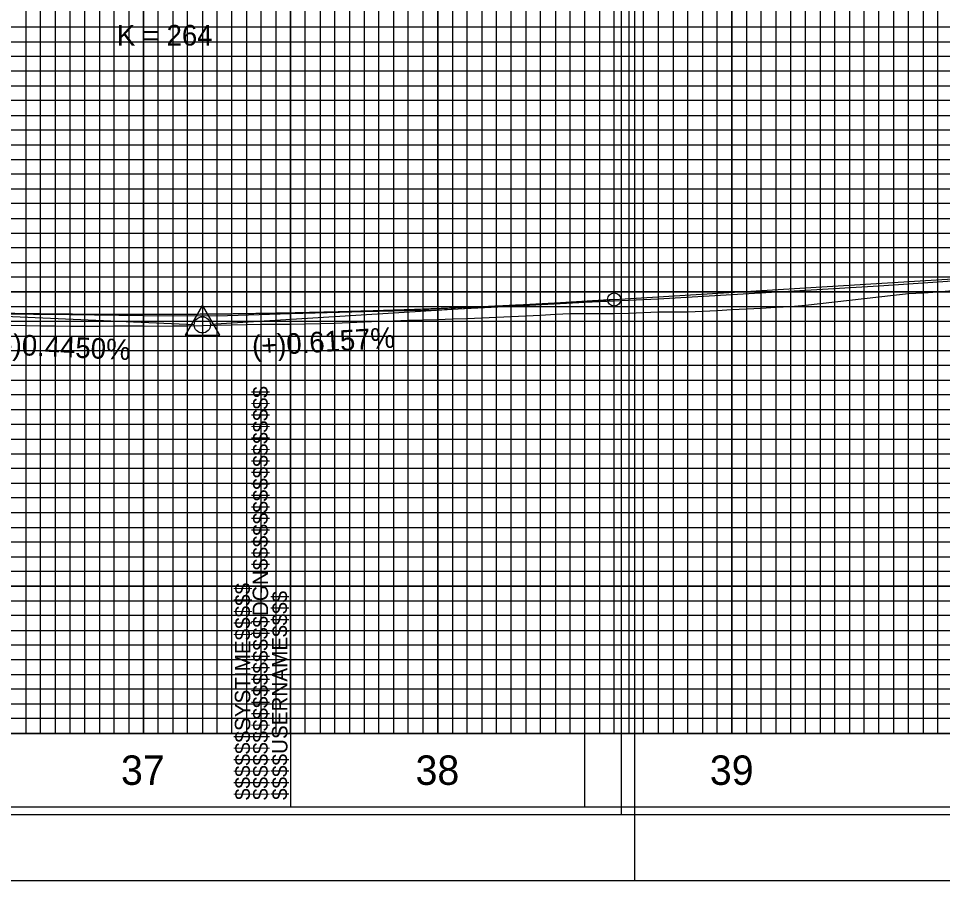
# Model space of a CAD drawing. Extents: x 2345490 to 2445302, y 465165 to 573888.
# Drawn here: x 2384424.3 to 2384738.4, y 515087.5 to 515380.4 of the extents above; entities that cross this region are included whole.
import ezdxf

# ---------------------------------------------------------------- set-up
doc = ezdxf.new("R2010")
doc.units = 0
for name, color, linetype in [('Old_Level_1', 7, 'Continuous'), ('Old_Level_18', 7, 'Continuous'), ('Old_Level_2', 7, 'Continuous'), ('Old_Level_40', 7, 'Continuous'), ('Old_Level_41', 7, 'Continuous'), ('Old_Level_42', 7, 'Continuous'), ('Old_Level_43', 7, 'Continuous'), ('Old_Level_50', 7, 'Continuous'), ('Old_Level_51', 7, 'Continuous'), ('Old_Level_57', 7, 'Continuous'), ('Old_Level_61', 7, 'Continuous'), ('Old_Level_62', 7, 'Continuous'), ('Old_Level_63', 7, 'Continuous')]:
    doc.layers.add(name, color=color, linetype=linetype)

msp = doc.modelspace()

# ---------------------------------------------------------------- linework, layer by layer
at = {"layer": 'Old_Level_1'}
msp.add_lwpolyline([(2384421.799, 515276.2015), (2384426.799, 515276.11875), (2384431.799, 515276.03375), (2384436.799, 515275.96825), (2384441.799, 515275.90575), (2384446.799, 515275.87175), (2384451.799, 515275.94075), (2384456.799, 515276.0075), (2384461.799, 515276.06325), (2384466.799, 515275.989), (2384471.799, 515275.91275), (2384476.799, 515275.96475), (2384481.799, 515276.02), (2384486.799, 515276.07275), (2384491.799, 515276.17875), (2384496.799, 515276.3295), (2384501.799, 515276.47775), (2384506.799, 515276.52475), (2384511.799, 515276.56625), (2384516.799, 515276.60525), (2384521.799, 515276.69775), (2384526.799, 515276.834), (2384531.799, 515276.96825), (2384536.799, 515277.1645), (2384541.799, 515277.362), (2384546.799, 515277.557), (2384551.799, 515277.74975), (2384556.799, 515277.94025), (2384561.799, 515278.07225), (2384566.799, 515278.18975), (2384571.799, 515278.36), (2384576.799, 515278.541), (2384581.799, 515278.7195), (2384586.799, 515278.93125), (2384591.799, 515279.1935), (2384596.799, 515279.45325), (2384601.799, 515279.6655), (2384606.799, 515279.92075), (2384611.799, 515280.1635), (2384616.799, 515280.16975), (2384621.799, 515280.174), (2384626.799, 515280.17625), (2384631.799, 515280.352), (2384636.799, 515280.59475), (2384641.799, 515280.73225), (2384646.799, 515280.74625), (2384651.799, 515280.7585), (2384656.799, 515280.9455), (2384661.799, 515281.259), (2384666.799, 515281.57075), (2384671.799, 515281.76675), (2384676.799, 515281.99975), (2384681.799, 515282.30575), (2384686.799, 515282.60975), (2384691.799, 515283.01425), (2384696.799, 515283.58775), (2384701.799, 515284.159), (2384706.799, 515284.72825), (2384711.799, 515285.29525), (2384716.799, 515285.86), (2384721.799, 515286.42275), (2384726.799, 515286.94225), (2384731.799, 515287.2265), (2384736.799, 515287.50825), (2384741.799, 515287.97125)], dxfattribs=at)
at = {"layer": 'Old_Level_18'}
msp.add_line((2384516.79875, 515112.5265), (2384516.79875, 515112.5265), dxfattribs=at)
msp.add_line((2384516.79875, 515112.5265), (2384516.79875, 515112.5265), dxfattribs=at)
for points in [[(2384616.79875, 516162.5265), (2383116.79875, 516162.5265), (2383116.79875, 515112.5265), (2384616.79875, 515112.5265)], [(2386016.79875, 516162.5265), (2384516.79875, 516162.5265), (2384516.79875, 515112.5265), (2386016.79875, 515112.5265)]]:
    msp.add_lwpolyline(points, close=True, dxfattribs=at)
at = {"layer": 'Old_Level_2'}
for p, q in [((2384626.799, 515284.94625), (2384916.799, 515302.80125)), ((2384626.799, 515284.94625), (2384489.544, 515276.4955)), ((2384346.799, 515282.55675), (2384484.05175, 515276.449))]:
    msp.add_line(p, q, dxfattribs=at)
msp.add_lwpolyline([(2384480.99325, 515272.8755), (2384492.73575, 515272.8755), (2384486.86475, 515283.00125)], close=True, dxfattribs=at)
for centre, radius in [((2384626.799, 515284.94625), 2.25), ((2384486.799, 515276.3265), 2.75), ((2384486.799, 515276.3265), 2.75)]:
    msp.add_circle(centre, radius, dxfattribs=at)
msp.add_spline([(2384346.799, 515282.55675), (2384352.399, 515282.31325), (2384357.999, 515282.082), (2384363.599, 515281.8625), (2384369.199, 515281.65475), (2384374.799, 515281.459), (2384380.399, 515281.27525), (2384385.999, 515281.10325), (2384391.599, 515280.94325), (2384397.199, 515280.795), (2384402.799, 515280.6585), (2384408.399, 515280.53425), (2384413.999, 515280.4215), (2384419.599, 515280.32075), (2384425.199, 515280.232), (2384430.799, 515280.155), (2384436.399, 515280.09), (2384441.999, 515280.03675), (2384447.599, 515279.9955), (2384453.199, 515279.966), (2384458.799, 515279.9485), (2384464.399, 515279.943), (2384469.999, 515279.949), (2384475.599, 515279.96725), (2384481.199, 515279.99725), (2384486.799, 515280.039), (2384492.399, 515280.09275), (2384497.999, 515280.15825), (2384503.599, 515280.23575), (2384509.199, 515280.32525), (2384514.799, 515280.4265), (2384520.399, 515280.5395), (2384525.999, 515280.6645), (2384531.599, 515280.8015), (2384537.199, 515280.95025), (2384542.799, 515281.111), (2384548.399, 515281.2835), (2384553.999, 515281.46775), (2384559.599, 515281.66425), (2384565.199, 515281.87225), (2384570.799, 515282.09225), (2384576.399, 515282.32425), (2384581.999, 515282.568), (2384587.599, 515282.82375), (2384593.199, 515283.09125), (2384598.799, 515283.37075), (2384604.399, 515283.66225), (2384609.999, 515283.96525), (2384615.599, 515284.2805), (2384621.199, 515284.6075), (2384626.799, 515284.94625)], degree=3, dxfattribs=at)
at = {"layer": 'Old_Level_40'}
msp.add_line((2384516.79875, 515112.5265), (2384516.79875, 515112.5265), dxfattribs=at)
msp.add_line((2384516.79875, 515112.5265), (2384516.79875, 515112.5265), dxfattribs=at)
msp.add_line((2384516.79875, 515112.5265), (2384516.79875, 515112.5265), dxfattribs=at)
msp.add_line((2384516.79875, 515112.5265), (2384516.79875, 515112.5265), dxfattribs=at)
at = {"layer": 'Old_Level_41'}
for p, q in [((2384616.79875, 515137.5265), (2383116.79875, 515137.5265)), ((2386016.79875, 515137.5265), (2384516.79875, 515137.5265))]:
    msp.add_line(p, q, dxfattribs=at)
for points in [[(2384516.79875, 516162.5265), (2384566.79875, 516162.5265), (2384566.79875, 515137.5265), (2384616.79875, 515137.5265), (2384616.79875, 516162.5265), (2384666.79875, 516162.5265), (2384666.79875, 515137.5265), (2384716.79875, 515137.5265), (2384716.79875, 516162.5265), (2384766.79875, 516162.5265), (2384766.79875, 515137.5265), (2384816.79875, 515137.5265), (2384816.79875, 516162.5265), (2384866.79875, 516162.5265), (2384866.79875, 515137.5265), (2384916.79875, 515137.5265), (2384916.79875, 516162.5265), (2384966.79875, 516162.5265), (2384966.79875, 515137.5265), (2385016.79875, 515137.5265), (2385016.79875, 516162.5265), (2385066.79875, 516162.5265), (2385066.79875, 515137.5265), (2385116.79875, 515137.5265)], [(2384591.79875, 515137.5265), (2384591.79875, 516162.5265), (2384641.79875, 516162.5265), (2384641.79875, 515137.5265), (2384691.79875, 515137.5265), (2384691.79875, 516162.5265), (2384741.79875, 516162.5265), (2384741.79875, 515137.5265), (2384791.79875, 515137.5265), (2384791.79875, 516162.5265), (2384841.79875, 516162.5265), (2384841.79875, 515137.5265), (2384891.79875, 515137.5265), (2384891.79875, 516162.5265), (2384941.79875, 516162.5265), (2384941.79875, 515137.5265), (2384991.79875, 515137.5265), (2384991.79875, 516162.5265), (2385041.79875, 516162.5265), (2385041.79875, 515137.5265), (2385091.79875, 515137.5265)], [(2384441.79875, 516024.9765), (2384441.79875, 515137.5265), (2384491.79875, 515137.5265), (2384491.79875, 516024.9765)], [(2384541.79875, 516024.9765), (2384541.79875, 515137.5265)], [(2384616.79875, 515362.5265), (2383116.79875, 515362.5265), (2383116.79875, 515312.5265), (2384616.79875, 515312.5265)], [(2386016.79875, 515362.5265), (2384516.79875, 515362.5265), (2384516.79875, 515312.5265), (2386016.79875, 515312.5265)], [(2384616.79875, 515262.5265), (2383116.79875, 515262.5265), (2383116.79875, 515212.5265), (2384616.79875, 515212.5265)], [(2386016.79875, 515262.5265), (2384516.79875, 515262.5265), (2384516.79875, 515212.5265), (2386016.79875, 515212.5265)], [(2384616.79875, 515187.5265), (2383116.79875, 515187.5265), (2383116.79875, 515237.5265), (2384616.79875, 515237.5265)], [(2386016.79875, 515187.5265), (2384516.79875, 515187.5265), (2384516.79875, 515237.5265), (2386016.79875, 515237.5265)], [(2384616.79875, 515162.5265), (2383116.79875, 515162.5265)], [(2386016.79875, 515162.5265), (2384516.79875, 515162.5265)], [(2384554.29875, 515112.5265), (2384554.29875, 515112.5265)]]:
    msp.add_lwpolyline(points, dxfattribs=at)
at = {"layer": 'Old_Level_42'}
for points in [[(2384466.79875, 516024.9765), (2384466.79875, 515137.5265), (2384516.79875, 515137.5265), (2384516.79875, 516024.9765)], [(2384566.79875, 516024.9765), (2384566.79875, 515137.5265), (2384616.79875, 515137.5265)], [(2384616.79875, 515287.5265), (2383116.79875, 515287.5265), (2383116.79875, 515337.5265), (2384616.79875, 515337.5265)], [(2386016.79875, 515287.5265), (2384516.79875, 515287.5265), (2384516.79875, 515337.5265), (2386016.79875, 515337.5265)]]:
    msp.add_lwpolyline(points, dxfattribs=at)
at = {"layer": 'Old_Level_43'}
for points in [[(2384571.79875, 516162.5265), (2384571.79875, 515137.5265), (2384576.79875, 515137.5265), (2384576.79875, 516162.5265)], [(2384581.79875, 516162.5265), (2384581.79875, 515137.5265), (2384586.79875, 515137.5265), (2384586.79875, 516162.5265)], [(2384596.79875, 516162.5265), (2384596.79875, 515137.5265), (2384601.79875, 515137.5265), (2384601.79875, 516162.5265)], [(2384606.79875, 516162.5265), (2384606.79875, 515137.5265), (2384611.79875, 515137.5265), (2384611.79875, 516162.5265)], [(2384621.79875, 516162.5265), (2384621.79875, 515137.5265), (2384626.79875, 515137.5265), (2384626.79875, 516162.5265)], [(2384631.79875, 516162.5265), (2384631.79875, 515137.5265), (2384636.79875, 515137.5265), (2384636.79875, 516162.5265)], [(2384646.79875, 516162.5265), (2384646.79875, 515137.5265), (2384651.79875, 515137.5265), (2384651.79875, 516162.5265)], [(2384656.79875, 516162.5265), (2384656.79875, 515137.5265), (2384661.79875, 515137.5265), (2384661.79875, 516162.5265)], [(2384671.79875, 516162.5265), (2384671.79875, 515137.5265), (2384676.79875, 515137.5265), (2384676.79875, 516162.5265)], [(2384681.79875, 516162.5265), (2384681.79875, 515137.5265), (2384686.79875, 515137.5265), (2384686.79875, 516162.5265)], [(2384696.79875, 516162.5265), (2384696.79875, 515137.5265), (2384701.79875, 515137.5265), (2384701.79875, 516162.5265)], [(2384706.79875, 516162.5265), (2384706.79875, 515137.5265), (2384711.79875, 515137.5265), (2384711.79875, 516162.5265)], [(2384721.79875, 516162.5265), (2384721.79875, 515137.5265), (2384726.79875, 515137.5265), (2384726.79875, 516162.5265)], [(2384731.79875, 515137.5265), (2384736.79875, 515137.5265), (2384736.79875, 516162.5265)], [(2384731.79875, 516162.5265), (2384731.79875, 515137.5265)], [(2384426.79875, 516024.9765), (2384426.79875, 515137.5265), (2384431.79875, 515137.5265), (2384431.79875, 516024.9765)], [(2384436.79875, 516024.9765), (2384436.79875, 515137.5265), (2384446.79875, 515137.5265), (2384446.79875, 516024.9765)], [(2384451.79875, 516024.9765), (2384451.79875, 515137.5265), (2384456.79875, 515137.5265), (2384456.79875, 516024.9765)], [(2384461.79875, 516024.9765), (2384461.79875, 515137.5265), (2384471.79875, 515137.5265), (2384471.79875, 516024.9765)], [(2384476.79875, 516024.9765), (2384476.79875, 515137.5265), (2384481.79875, 515137.5265), (2384481.79875, 516024.9765)], [(2384486.79875, 516024.9765), (2384486.79875, 515137.5265), (2384496.79875, 515137.5265), (2384496.79875, 516024.9765)], [(2384501.79875, 516024.9765), (2384501.79875, 515137.5265)], [(2384501.79875, 515137.5265), (2384506.79875, 515137.5265), (2384506.79875, 516024.9765)], [(2384511.79875, 516024.9765), (2384511.79875, 515137.5265), (2384521.79875, 515137.5265), (2384521.79875, 516024.9765)], [(2384526.79875, 516024.9765), (2384526.79875, 515137.5265), (2384531.79875, 515137.5265), (2384531.79875, 516024.9765)], [(2384536.79875, 516024.9765), (2384536.79875, 515137.5265), (2384546.79875, 515137.5265), (2384546.79875, 516024.9765)], [(2384551.79875, 516024.9765), (2384551.79875, 515137.5265), (2384556.79875, 515137.5265), (2384556.79875, 516024.9765)], [(2384561.79875, 516024.9765), (2384561.79875, 515137.5265), (2384571.79875, 515137.5265)], [(2384566.79875, 515377.5265), (2383166.79875, 515377.5265), (2383166.79875, 515372.5265), (2384566.79875, 515372.5265)], [(2385966.79875, 515377.5265), (2384566.79875, 515377.5265), (2384566.79875, 515372.5265), (2385966.79875, 515372.5265)], [(2384566.79875, 515367.5265), (2383166.79875, 515367.5265), (2383166.79875, 515357.5265), (2384566.79875, 515357.5265)], [(2385966.79875, 515367.5265), (2384566.79875, 515367.5265), (2384566.79875, 515357.5265), (2385966.79875, 515357.5265)], [(2384566.79875, 515352.5265), (2383166.79875, 515352.5265), (2383166.79875, 515347.5265), (2384566.79875, 515347.5265)], [(2385966.79875, 515352.5265), (2384566.79875, 515352.5265), (2384566.79875, 515347.5265), (2385966.79875, 515347.5265)], [(2384566.79875, 515342.5265), (2383166.79875, 515342.5265)], [(2385966.79875, 515342.5265), (2384566.79875, 515342.5265)], [(2383166.79875, 515332.5265), (2384566.79875, 515332.5265)], [(2384566.79875, 515332.5265), (2385966.79875, 515332.5265)], [(2384566.79875, 515327.5265), (2383166.79875, 515327.5265), (2383166.79875, 515322.5265), (2384566.79875, 515322.5265)], [(2385966.79875, 515327.5265), (2384566.79875, 515327.5265), (2384566.79875, 515322.5265), (2385966.79875, 515322.5265)], [(2384566.79875, 515317.5265), (2383166.79875, 515317.5265)], [(2385966.79875, 515317.5265), (2384566.79875, 515317.5265)], [(2383166.79875, 515307.5265), (2384566.79875, 515307.5265)], [(2384566.79875, 515307.5265), (2385966.79875, 515307.5265)], [(2384566.79875, 515302.5265), (2383166.79875, 515302.5265), (2383166.79875, 515297.5265), (2384566.79875, 515297.5265)], [(2385966.79875, 515302.5265), (2384566.79875, 515302.5265), (2384566.79875, 515297.5265), (2385966.79875, 515297.5265)], [(2384566.79875, 515292.5265), (2383166.79875, 515292.5265), (2383166.79875, 515282.5265), (2384566.79875, 515282.5265)], [(2385966.79875, 515292.5265), (2384566.79875, 515292.5265), (2384566.79875, 515282.5265), (2385966.79875, 515282.5265)], [(2384566.79875, 515277.5265), (2383166.79875, 515277.5265), (2383166.79875, 515272.5265), (2384566.79875, 515272.5265)], [(2385966.79875, 515277.5265), (2384566.79875, 515277.5265), (2384566.79875, 515272.5265), (2385966.79875, 515272.5265)], [(2384566.79875, 515267.5265), (2383166.79875, 515267.5265), (2383166.79875, 515257.5265), (2384566.79875, 515257.5265)], [(2385966.79875, 515267.5265), (2384566.79875, 515267.5265), (2384566.79875, 515257.5265), (2385966.79875, 515257.5265)], [(2384566.79875, 515252.5265), (2383166.79875, 515252.5265), (2383166.79875, 515247.5265), (2384566.79875, 515247.5265)], [(2385966.79875, 515252.5265), (2384566.79875, 515252.5265), (2384566.79875, 515247.5265), (2385966.79875, 515247.5265)], [(2384566.79875, 515242.5265), (2383166.79875, 515242.5265), (2383166.79875, 515232.5265), (2384566.79875, 515232.5265)], [(2385966.79875, 515242.5265), (2384566.79875, 515242.5265), (2384566.79875, 515232.5265), (2385966.79875, 515232.5265)], [(2384566.79875, 515227.5265), (2383166.79875, 515227.5265), (2383166.79875, 515222.5265), (2384566.79875, 515222.5265)], [(2385966.79875, 515227.5265), (2384566.79875, 515227.5265), (2384566.79875, 515222.5265), (2385966.79875, 515222.5265)], [(2384566.79875, 515217.5265), (2383166.79875, 515217.5265), (2383166.79875, 515207.5265), (2384566.79875, 515207.5265)], [(2385966.79875, 515217.5265), (2384566.79875, 515217.5265), (2384566.79875, 515207.5265), (2385966.79875, 515207.5265)], [(2384566.79875, 515202.5265), (2383166.79875, 515202.5265), (2383166.79875, 515197.5265), (2384566.79875, 515197.5265)], [(2385966.79875, 515202.5265), (2384566.79875, 515202.5265), (2384566.79875, 515197.5265), (2385966.79875, 515197.5265)], [(2384566.79875, 515192.5265), (2383166.79875, 515192.5265), (2383166.79875, 515182.5265), (2384566.79875, 515182.5265)], [(2385966.79875, 515192.5265), (2384566.79875, 515192.5265), (2384566.79875, 515182.5265), (2385966.79875, 515182.5265)], [(2384566.79875, 515177.5265), (2383166.79875, 515177.5265), (2383166.79875, 515172.5265), (2384566.79875, 515172.5265)], [(2385966.79875, 515177.5265), (2384566.79875, 515177.5265), (2384566.79875, 515172.5265), (2385966.79875, 515172.5265)], [(2384566.79875, 515167.5265), (2383166.79875, 515167.5265), (2383166.79875, 515157.5265), (2384566.79875, 515157.5265)], [(2385966.79875, 515167.5265), (2384566.79875, 515167.5265), (2384566.79875, 515157.5265), (2385966.79875, 515157.5265)], [(2384566.79875, 515152.5265), (2383166.79875, 515152.5265), (2383166.79875, 515147.5265), (2384566.79875, 515147.5265)], [(2385966.79875, 515152.5265), (2384566.79875, 515152.5265), (2384566.79875, 515147.5265), (2385966.79875, 515147.5265)], [(2384566.79875, 515142.5265), (2383166.79875, 515142.5265)], [(2385966.79875, 515142.5265), (2384566.79875, 515142.5265)]]:
    msp.add_lwpolyline(points, dxfattribs=at)
at = {"layer": 'Old_Level_50'}
for points in [[(2384629.29875, 516165.0765), (2382962.79875, 516165.0765), (2382962.79875, 515109.9765), (2384629.29875, 515109.9765)], [(2386029.29875, 516165.0765), (2384362.79875, 516165.0765), (2384362.79875, 515109.9765), (2386029.29875, 515109.9765)]]:
    msp.add_lwpolyline(points, close=True, dxfattribs=at)
at = {"layer": 'Old_Level_51'}
for points in [[(2384633.79875, 516187.5265), (2382949.79875, 516187.5265), (2382949.79875, 515087.5265), (2384633.79875, 515087.5265)], [(2386033.79875, 516187.5265), (2384349.79875, 516187.5265), (2384349.79875, 515087.5265), (2386033.79875, 515087.5265)]]:
    msp.add_lwpolyline(points, close=True, dxfattribs=at)
at = {"layer": 'Old_Level_57'}
for p, q in [((2384466.79875, 515137.52675), (2384466.79875, 515537.52675)), ((2384466.79875, 515137.62675), (2384466.79875, 515537.52675)), ((2384566.79875, 515137.52675), (2384566.79875, 515537.52675)), ((2384566.79875, 515137.62675), (2384566.79875, 515537.52675)), ((2384666.79875, 515137.52675), (2384666.79875, 515537.52675)), ((2384666.79875, 515137.62675), (2384666.79875, 515537.52675)), ((2381716.79925, 515337.52675), (2386366.79875, 515337.52675)), ((2381716.79925, 515287.52675), (2386366.79875, 515287.52675)), ((2381716.79925, 515237.52675), (2386366.79875, 515237.52675)), ((2381716.799, 515187.52675), (2386366.79875, 515187.52675)), ((2381716.79925, 515137.52675), (2386366.79875, 515137.52675))]:
    msp.add_line(p, q, dxfattribs=at)
at = {"layer": 'Old_Level_61'}
msp.add_lwpolyline([(2384416.799, 515280.1045), (2384441.799, 515279.8205), (2384466.799, 515279.471), (2384491.799, 515279.453), (2384516.799, 515280.1805), (2384541.799, 515280.844), (2384566.799, 515281.45), (2384591.799, 515282.736), (2384616.799, 515284.00125), (2384641.799, 515285.20225), (2384666.799, 515286.616), (2384691.799, 515288.11525), (2384716.799, 515289.63325), (2384741.799, 515291.33275)], dxfattribs=at)
at = {"layer": 'Old_Level_63'}
msp.add_line((2381766.79875, 515137.5265), (2386228.05125, 515137.5265), dxfattribs=at)

# ---------------------------------------------------------------- texts
at = {"layer": 'Old_Level_2'}
msp.add_text('K = 264', height=7.000001, dxfattribs=at).set_placement((2384457.739, 515371.25775))
for s, rotation, p in [('(+)0.6157%', 3.523175, (2384503.88625, 515265.6315)), ('(-)0.4450%', 357.4520194, (2384415.96725, 515266.4195))]:
    msp.add_text(s, height=7.000001, rotation=rotation, dxfattribs=at).set_placement(p)
at = {"layer": 'Old_Level_41'}
for s, p in [('$$$$$$$$$$$$$$$$DGN$$$$$$$$$$$$$$$$', (2384509.14875, 515114.889)), ('$$$$$$SYSTIME$$$$$', (2384503.09875, 515114.889)), ('$$$$USERNAME$$$$', (2384515.72375, 515114.9015))]:
    msp.add_text(s, height=5.25, rotation=90, dxfattribs=at).set_placement(p)
at = {"layer": 'Old_Level_62'}
for s, p in [('37', (2384459.1415, 515120.0265)), ('38', (2384559.26725, 515120.0265)), ('39', (2384659.3095, 515120.0265))]:
    msp.add_text(s, height=10.000001, dxfattribs=at).set_placement(p)

doc.saveas('drawing.dxf')
